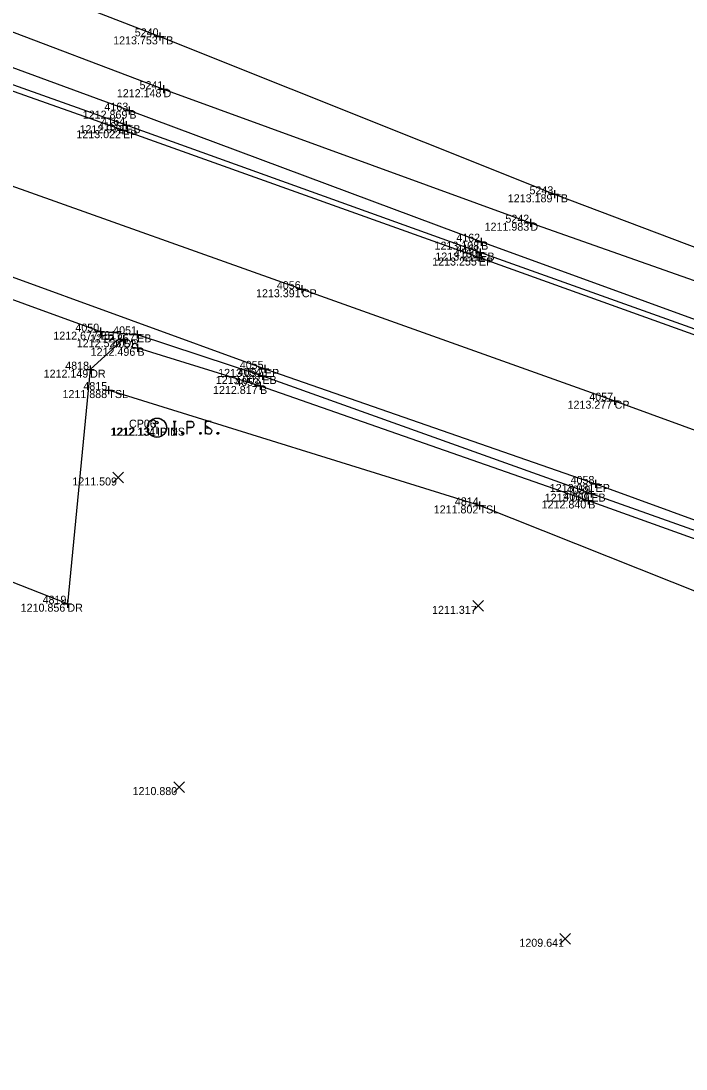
# Model space of a CAD drawing. Extents: x 2044996 to 2050343, y 455232 to 458054.
# Drawn here: x 2047969.1 to 2048052.2, y 456761.8 to 456892.7 of the extents above; entities that cross this region are included whole.
import ezdxf

# ---------------------------------------------------------------- set-up
doc = ezdxf.new("R2010")
doc.units = 0
for name, color, linetype in [('DR_X_Ditch', 7, 'Continuous'), ('DT_X_Contour_Minor', 7, 'Continuous'), ('DT_X_Contour_Text', 7, 'Continuous'), ('DT_X_Spot_Elev', 7, 'Continuous'), ('DT_X_Triangles', 7, 'Continuous'), ('DT_X_Void', 7, 'Continuous'), ('PV_X_COP', 7, 'Continuous'), ('PV_X_Driveway', 7, 'Continuous'), ('PV_X_EOP', 7, 'Continuous'), ('PV_X_Shoulder_Aggregate', 7, 'Continuous'), ('SV_P_Mon_Cells_Set', 7, 'Continuous'), ('SV_X_Break_Lines', 7, 'Continuous'), ('SV_X_Toe_of_Slope', 7, 'Continuous'), ('SV_X_Top_of_Bank', 7, 'Continuous'), ('XS_X_Ground_Line', 7, 'Continuous')]:
    doc.layers.add(name, color=color, linetype=linetype)

msp = doc.modelspace()

# ---------------------------------------------------------------- linework, layer by layer
at = {"layer": 'DR_X_Ditch'}
msp.add_lwpolyline([(2047780.51, 456960.13), (2047826.93, 456942.06), (2047870.38, 456926.94), (2047917.77, 456909.91), (2047942.94, 456900.89), (2047986.92, 456884.17), (2048032.77, 456867.49), (2048075.71, 456852.37), (2048118.48, 456836.63), (2048162.27, 456821), (2048204.38, 456806.34), (2048252.02, 456790.17), (2048298.22, 456772.41), (2048313.77, 456769.57), (2048332, 456765.35)], dxfattribs=at)
at = {"layer": 'DT_X_Spot_Elev'}
for p, q in [((2047980.57, 456834.99), (2047981.9, 456836.33)), ((2047980.57, 456836.33), (2047981.9, 456834.99)), ((2048025.59, 456818.95), (2048026.92, 456820.29)), ((2048025.59, 456820.29), (2048026.92, 456818.95)), ((2047988.22, 456796.31), (2047989.55, 456797.65)), ((2047988.22, 456797.65), (2047989.55, 456796.31)), ((2048036.45, 456777.36), (2048037.78, 456778.69)), ((2048036.45, 456778.69), (2048037.78, 456777.36))]:
    msp.add_line(p, q, dxfattribs=at)
at = {"layer": 'DT_X_Void'}
for p, q in [((2047986.44, 456891.27), (2047986.44, 456890.27)), ((2047985.94, 456890.77), (2047986.94, 456890.77)), ((2047986.44, 456890.77), (2047986.44, 456890.77)), ((2047986.92, 456884.67), (2047986.92, 456883.67)), ((2047986.42, 456884.17), (2047987.42, 456884.17)), ((2047986.92, 456884.17), (2047986.92, 456884.17)), ((2047982.64, 456881.99), (2047982.64, 456880.99)), ((2047982.14, 456881.49), (2047983.14, 456881.49)), ((2047982.64, 456881.49), (2047982.64, 456881.49)), ((2047981.35, 456879.05), (2047982.35, 456879.05)), ((2047981.75, 456879.67), (2047982.75, 456879.67)), ((2047981.85, 456879.55), (2047981.85, 456878.55)), ((2047981.85, 456879.05), (2047981.85, 456879.05)), ((2047982.25, 456880.17), (2047982.25, 456879.17)), ((2047982.25, 456879.67), (2047982.25, 456879.67)), ((2048035.77, 456871.54), (2048035.77, 456870.54)), ((2048035.27, 456871.04), (2048036.27, 456871.04)), ((2048035.77, 456871.04), (2048035.77, 456871.04)), ((2048032.27, 456867.49), (2048033.27, 456867.49)), ((2048032.77, 456867.99), (2048032.77, 456866.99)), ((2048032.77, 456867.49), (2048032.77, 456867.49)), ((2048026.12, 456865.12), (2048027.12, 456865.12)), ((2048026.62, 456865.62), (2048026.62, 456864.62)), ((2048026.62, 456865.12), (2048026.62, 456865.12)), ((2048026.01, 456863.76), (2048027.01, 456863.76)), ((2048026.34, 456863.64), (2048026.34, 456862.64)), ((2048026.51, 456864.26), (2048026.51, 456863.26)), ((2048026.51, 456863.76), (2048026.51, 456863.76)), ((2048025.84, 456863.14), (2048026.84, 456863.14)), ((2048026.34, 456863.14), (2048026.34, 456863.14)), ((2048004.2, 456859.68), (2048004.2, 456858.68)), ((2048003.7, 456859.18), (2048004.7, 456859.18)), ((2048004.2, 456859.18), (2048004.2, 456859.18)), ((2047979.02, 456854.38), (2047979.02, 456853.38)), ((2047978.52, 456853.88), (2047979.52, 456853.88)), ((2047979.02, 456853.88), (2047979.02, 456853.88)), ((2047981.41, 456852.94), (2047982.41, 456852.94)), ((2047981.91, 456853.44), (2047981.91, 456852.44)), ((2047981.91, 456852.94), (2047981.91, 456852.94)), ((2047983.12, 456853.54), (2047984.12, 456853.54)), ((2047983.62, 456854.04), (2047983.62, 456853.04)), ((2047983.62, 456853.54), (2047983.62, 456853.54)), ((2047983.15, 456851.86), (2047984.15, 456851.86)), ((2047983.65, 456852.36), (2047983.65, 456851.36)), ((2047983.65, 456851.86), (2047983.65, 456851.86)), ((2047977.25, 456849.13), (2047978.25, 456849.13)), ((2047977.75, 456849.63), (2047977.75, 456848.63)), ((2047977.75, 456849.13), (2047977.75, 456849.13)), ((2047999.08, 456849.23), (2048000.08, 456849.23)), ((2047999.58, 456849.73), (2047999.58, 456848.73)), ((2047999.58, 456849.23), (2047999.58, 456849.23)), ((2047998.77, 456848.34), (2047999.77, 456848.34)), ((2047999.27, 456848.84), (2047999.27, 456847.84)), ((2047999.27, 456848.34), (2047999.27, 456848.34)), ((2047979.52, 456846.58), (2047980.52, 456846.58)), ((2047980.02, 456847.08), (2047980.02, 456846.08)), ((2047980.02, 456846.58), (2047980.02, 456846.58)), ((2047998.48, 456847.09), (2047999.48, 456847.09)), ((2047998.98, 456847.59), (2047998.98, 456846.59)), ((2047998.98, 456847.09), (2047998.98, 456847.09)), ((2048042.8, 456845.25), (2048043.8, 456845.25)), ((2048043.3, 456845.75), (2048043.3, 456844.75)), ((2048043.3, 456845.25), (2048043.3, 456845.25)), ((2048040.42, 456834.85), (2048041.42, 456834.85)), ((2048040.92, 456835.35), (2048040.92, 456834.35)), ((2048040.92, 456834.85), (2048040.92, 456834.85)), ((2048039.89, 456833.65), (2048040.89, 456833.65)), ((2048040.01, 456833.29), (2048040.01, 456832.29)), ((2048040.39, 456834.15), (2048040.39, 456833.15)), ((2048040.39, 456833.65), (2048040.39, 456833.65)), ((2048025.92, 456832.17), (2048026.92, 456832.17)), ((2048026.42, 456832.67), (2048026.42, 456831.67)), ((2048026.42, 456832.17), (2048026.42, 456832.17)), ((2048039.51, 456832.79), (2048040.51, 456832.79)), ((2048040.01, 456832.79), (2048040.01, 456832.79)), ((2047974.9, 456820.39), (2047974.9, 456819.39)), ((2047974.4, 456819.89), (2047975.4, 456819.89)), ((2047974.9, 456819.89), (2047974.9, 456819.89))]:
    msp.add_line(p, q, dxfattribs=at)
at = {"layer": 'PV_X_COP'}
msp.add_lwpolyline([(2047721.58, 456961.45), (2047764.11, 456945.53), (2047805.42, 456930.56), (2047848.07, 456915.19), (2047886.38, 456901.23), (2047928.53, 456886.16), (2047967.24, 456872.35), (2048004.2, 456859.18), (2048043.3, 456845.25), (2048086.02, 456829.64), (2048125.99, 456815.39), (2048168.62, 456799.78), (2048207.67, 456785.38), (2048251.12, 456769.74), (2048292.61, 456754.36), (2048333.81, 456739.22), (2048373.81, 456724.48), (2048417.09, 456709.08), (2048458.61, 456693.82), (2048498.86, 456678.79), (2048537.43, 456664.8), (2048579.13, 456649.5), (2048615.78, 456636.27)], dxfattribs=at)
at = {"layer": 'PV_X_Driveway'}
msp.add_lwpolyline([(2047981.91, 456852.94), (2047977.75, 456849.13), (2047974.9, 456819.89), (2047955.02, 456827.66), (2047955.11, 456841.27), (2047950.85, 456859.83), (2047947.87, 456865.49)], dxfattribs=at)
at = {"layer": 'PV_X_EOP'}
for p, q in [((2047981.85, 456879.05), (2047937.77, 456894.62)), ((2048026.34, 456863.14), (2047981.85, 456879.05)), ((2047962.73, 456862.63), (2047999.58, 456849.23)), ((2048067.12, 456848.47), (2048026.34, 456863.14)), ((2047999.58, 456849.23), (2048040.92, 456834.85)), ((2048040.92, 456834.85), (2048080.91, 456820.25))]:
    msp.add_line(p, q, dxfattribs=at)
at = {"layer": 'PV_X_Shoulder_Aggregate'}
for points in [[(2048620.54, 456647.12), (2048583.12, 456660.67), (2048539.73, 456676.45), (2048498.23, 456691.52), (2048454.17, 456707.97), (2048410.24, 456724.1), (2048369.4, 456738.65), (2048329.21, 456753.43), (2048288.45, 456768.21), (2048244.06, 456784.69), (2048200.54, 456800.78), (2048154.81, 456817.47), (2048112.55, 456832.71), (2048067.31, 456849.18), (2048026.51, 456863.76), (2047982.25, 456879.67), (2047938.09, 456895.41), (2047894.6, 456910.89), (2047855.83, 456924.74), (2047813.34, 456939.9), (2047765.41, 456957.6), (2047718.77, 456974.89)], [(2047718.66, 456948.27), (2047759.49, 456933.93), (2047801.19, 456918.92), (2047842.96, 456903.9), (2047883.05, 456889.4), (2047924.02, 456875.18), (2047951.15, 456865.01), (2047953.56, 456863.19), (2047959.99, 456860.81), (2047979.02, 456853.88), (2047983.62, 456853.54), (2047999.27, 456848.34), (2048040.39, 456833.65), (2048080.57, 456819.36)]]:
    msp.add_lwpolyline(points, dxfattribs=at)
at = {"layer": 'SV_P_Mon_Cells_Set'}
for points in [[(2047988.13, 456842.68), (2047988.48, 456842.68)], [(2047988.31, 456841.08), (2047988.31, 456842.68)], [(2047989.87, 456841.08), (2047989.87, 456842.68), (2047990.4, 456842.68), (2047990.46, 456842.66), (2047990.53, 456842.64), (2047990.57, 456842.61), (2047990.6, 456842.59), (2047990.64, 456842.53), (2047990.68, 456842.46), (2047990.7, 456842.36), (2047990.7, 456842.21), (2047990.69, 456842.16), (2047990.67, 456842.09), (2047990.62, 456842), (2047990.58, 456841.96), (2047990.55, 456841.93), (2047990.49, 456841.91), (2047990.4, 456841.9), (2047989.87, 456841.9)], [(2047992.88, 456842.56), (2047992.86, 456842.59), (2047992.83, 456842.61), (2047992.73, 456842.65), (2047992.61, 456842.68), (2047992.52, 456842.68), (2047992.49, 456842.68), (2047992.34, 456842.64), (2047992.22, 456842.56), (2047992.14, 456842.46), (2047992.12, 456842.36), (2047992.12, 456842.29), (2047992.14, 456842.19), (2047992.23, 456842.1), (2047992.84, 456841.72), (2047992.89, 456841.67), (2047992.92, 456841.62), (2047992.94, 456841.54), (2047992.94, 456841.47), (2047992.93, 456841.39), (2047992.92, 456841.34), (2047992.89, 456841.28), (2047992.87, 456841.23), (2047992.85, 456841.19), (2047992.82, 456841.15), (2047992.78, 456841.13), (2047992.74, 456841.1), (2047992.71, 456841.09), (2047992.61, 456841.08), (2047992.45, 456841.08), (2047992.35, 456841.1), (2047992.21, 456841.19), (2047992.12, 456841.27)], [(2047988.13, 456841.08), (2047988.48, 456841.08)], [(2047989.27, 456841.29), (2047989.32, 456841.29), (2047989.35, 456841.27), (2047989.39, 456841.22), (2047989.39, 456841.15), (2047989.35, 456841.1), (2047989.32, 456841.08), (2047989.27, 456841.08), (2047989.23, 456841.1), (2047989.2, 456841.15), (2047989.2, 456841.22), (2047989.23, 456841.27), (2047989.27, 456841.29)], [(2047991.52, 456841.29), (2047991.57, 456841.29), (2047991.6, 456841.27), (2047991.64, 456841.22), (2047991.64, 456841.15), (2047991.6, 456841.1), (2047991.57, 456841.08), (2047991.52, 456841.08), (2047991.48, 456841.1), (2047991.45, 456841.15), (2047991.45, 456841.22), (2047991.48, 456841.27), (2047991.52, 456841.29)], [(2047993.7, 456841.29), (2047993.75, 456841.29), (2047993.79, 456841.27), (2047993.82, 456841.22), (2047993.82, 456841.15), (2047993.79, 456841.1), (2047993.75, 456841.08), (2047993.7, 456841.08), (2047993.66, 456841.1), (2047993.63, 456841.15), (2047993.63, 456841.22), (2047993.66, 456841.27), (2047993.7, 456841.29)]]:
    msp.add_lwpolyline(points, dxfattribs=at)
msp.add_circle((2047986.11, 456841.88), 1.2, dxfattribs=at)
at = {"layer": 'SV_X_Break_Lines'}
for points in [[(2048620.73, 456648.35), (2048583.39, 456661.98), (2048539.9, 456677.65), (2048498.37, 456692.73), (2048454.2, 456708.99), (2048410.48, 456724.96), (2048370.07, 456739.9), (2048329.65, 456754.5), (2048288.87, 456769.18), (2048244.36, 456785.65), (2048200.73, 456801.81), (2048154.72, 456818.61), (2048112.67, 456833.97), (2048067.63, 456850.21), (2048026.62, 456865.12), (2047982.64, 456881.49), (2047938.6, 456897.69), (2047895.04, 456913.55), (2047856.96, 456927.13), (2047813.61, 456942.44), (2047766.63, 456959.74), (2047718.99, 456976.33)], [(2047983.65, 456851.86), (2047998.98, 456847.09), (2048040.01, 456832.79), (2048080.02, 456818.41), (2048122.45, 456803.47), (2048163.47, 456788.33), (2048203.54, 456773.63), (2048245.32, 456758.55), (2048288.48, 456742.77), (2048331.35, 456727.2), (2048370.69, 456712.96), (2048412.95, 456697.59), (2048454.31, 456682.22), (2048493.85, 456667.9), (2048533.48, 456653.1), (2048574.57, 456638.27), (2048611.5, 456624.45)]]:
    msp.add_lwpolyline(points, dxfattribs=at)
at = {"layer": 'SV_X_Toe_of_Slope'}
msp.add_lwpolyline([(2048070.5, 456814.61), (2048026.42, 456832.17), (2047980.02, 456846.58)], dxfattribs=at)
at = {"layer": 'SV_X_Top_of_Bank'}
msp.add_lwpolyline([(2047763.11, 456969.57), (2047782.88, 456962.79), (2047830.39, 456947.65), (2047873.41, 456931.98), (2047921.78, 456915.49), (2047944.39, 456907.04), (2047986.44, 456890.77), (2048035.77, 456871.04), (2048076.02, 456855.86), (2048121.82, 456840.13), (2048161.94, 456823.83), (2048204.58, 456808.51), (2048251.96, 456791.72), (2048298.91, 456775.05), (2048316.55, 456773.31), (2048328.45, 456771.26), (2048326.74, 456784.97)], dxfattribs=at)
at = {"layer": 'XS_X_Ground_Line'}
msp.add_line((2047986.09, 456841.98), (2047986.09, 456841.1), dxfattribs=at)
for points in [[(2047988.12, 456842.67), (2047988.47, 456842.67)], [(2047988.3, 456841.07), (2047988.3, 456842.67)], [(2047989.86, 456841.07), (2047989.86, 456842.67), (2047990.39, 456842.67), (2047990.44, 456842.65), (2047990.52, 456842.63), (2047990.55, 456842.6), (2047990.59, 456842.58), (2047990.63, 456842.51), (2047990.67, 456842.45), (2047990.69, 456842.35), (2047990.69, 456842.2), (2047990.68, 456842.15), (2047990.65, 456842.07), (2047990.61, 456841.99), (2047990.57, 456841.95), (2047990.53, 456841.92), (2047990.48, 456841.9), (2047990.39, 456841.88), (2047989.86, 456841.88)], [(2047992.87, 456842.67), (2047992.11, 456842.67), (2047992.11, 456841.07)], [(2047988.12, 456841.07), (2047988.47, 456841.07)], [(2047989.25, 456841.28), (2047989.31, 456841.28), (2047989.34, 456841.25), (2047989.38, 456841.2), (2047989.38, 456841.14), (2047989.34, 456841.09), (2047989.31, 456841.07), (2047989.25, 456841.07), (2047989.22, 456841.09), (2047989.19, 456841.14), (2047989.19, 456841.2), (2047989.22, 456841.25), (2047989.25, 456841.28)], [(2047991.5, 456841.28), (2047991.56, 456841.28), (2047991.59, 456841.25), (2047991.62, 456841.2), (2047991.62, 456841.14), (2047991.59, 456841.09), (2047991.56, 456841.07), (2047991.5, 456841.07), (2047991.47, 456841.09), (2047991.44, 456841.14), (2047991.44, 456841.2), (2047991.47, 456841.25), (2047991.5, 456841.28)], [(2047992.11, 456841.88), (2047992.65, 456841.88)], [(2047993.65, 456841.28), (2047993.71, 456841.28), (2047993.74, 456841.25), (2047993.77, 456841.2), (2047993.77, 456841.14), (2047993.74, 456841.09), (2047993.71, 456841.07), (2047993.65, 456841.07), (2047993.62, 456841.09), (2047993.59, 456841.14), (2047993.59, 456841.2), (2047993.62, 456841.25), (2047993.65, 456841.28)]]:
    msp.add_lwpolyline(points, dxfattribs=at)
for centre, radius in [((2047986.09, 456841.87), 1.2), ((2047986.09, 456842.52), 0.16)]:
    msp.add_circle(centre, radius, dxfattribs=at)

# ---------------------------------------------------------------- texts
at = {"layer": 'DT_X_Contour_Minor'}
for s, p in [('1213.753', (2047980.62, 456889.77)), ('1212.148', (2047981.08, 456883.17)), ('1212.869', (2047976.82, 456880.49)), ('1213.022', (2047976.02, 456878.05)), ('1212.972', (2047976.42, 456878.67)), ('1213.189', (2048029.95, 456870.04)), ('1211.983', (2048027.05, 456866.49)), ('1213.108', (2048020.79, 456864.12)), ('1213.211', (2048020.89, 456862.76)), ('1213.255', (2048020.5, 456862.14)), ('1213.391', (2047998.48, 456858.18)), ('1212.677', (2047973.14, 456852.88)), ('1212.526', (2047976.07, 456851.94)), ('1212.857', (2047977.74, 456852.54)), ('1212.496', (2047977.81, 456850.86)), ('1212.149', (2047971.93, 456848.13)), ('1213.092', (2047993.75, 456848.23)), ('1213.003', (2047993.45, 456847.34)), ('1211.888', (2047974.29, 456845.58)), ('1212.817', (2047993.1, 456846.09)), ('1213.277', (2048037.42, 456844.25)), ('1212.134', (2047980.28, 456840.87)), ('1212.131', (2047980.4, 456840.88)), ('1211.509', (2047975.52, 456834.66)), ('1213.081', (2048035.2, 456833.85)), ('1213.009', (2048034.57, 456832.65)), ('1211.802', (2048020.69, 456831.17)), ('1212.840', (2048034.18, 456831.79)), ('1210.856', (2047969.06, 456818.89)), ('1211.317', (2048020.48, 456818.62)), ('1210.880', (2047983.05, 456795.98)), ('1209.641', (2048031.4, 456777.03))]:
    msp.add_text(s, height=1, dxfattribs=at).set_placement(p)
at = {"layer": 'DT_X_Contour_Text'}
for s, p in [('TB', (2047986.44, 456889.77)), ('D', (2047986.92, 456883.17)), ('B', (2047982.64, 456880.49)), ('EP', (2047981.85, 456878.05)), ('EB', (2047982.25, 456878.67)), ('TB', (2048035.77, 456870.04)), ('D', (2048032.77, 456866.49)), ('B', (2048026.62, 456864.12)), ('EB', (2048026.51, 456862.76)), ('EP', (2048026.34, 456862.14)), ('CP', (2048004.2, 456858.18)), ('EB', (2047979.02, 456852.88)), ('DR', (2047981.91, 456851.94)), ('EB', (2047983.62, 456852.54)), ('B', (2047983.65, 456850.86)), ('DR', (2047977.75, 456848.13)), ('EP', (2047999.58, 456848.23)), ('EB', (2047999.27, 456847.34)), ('TSL', (2047980.02, 456845.58)), ('B', (2047998.98, 456846.09)), ('CP', (2048043.3, 456844.25)), ('IPID', (2047986.09, 456840.87)), ('IPINS', (2047986.11, 456840.88)), ('EP', (2048040.92, 456833.85)), ('EB', (2048040.39, 456832.65)), ('TSL', (2048026.42, 456831.17)), ('B', (2048040.01, 456831.79)), ('DR', (2047974.9, 456818.89))]:
    msp.add_text(s, height=1, dxfattribs=at).set_placement(p)
at = {"layer": 'DT_X_Triangles'}
for s, p in [('5240', (2047983.32, 456890.77)), ('5241', (2047983.92, 456884.17)), ('4163', (2047979.53, 456881.49)), ('4164', (2047979.16, 456879.67)), ('4165', (2047978.72, 456879.05)), ('5243', (2048032.66, 456871.04)), ('5242', (2048029.65, 456867.49)), ('4162', (2048023.51, 456865.12)), ('4161', (2048023.51, 456863.76)), ('4160', (2048023.22, 456863.14)), ('4056', (2048001.08, 456859.18)), ('4050', (2047975.9, 456853.88)), ('4051', (2047980.62, 456853.54)), ('4817', (2047978.75, 456852.94)), ('4052', (2047980.53, 456851.86)), ('4055', (2047996.45, 456849.23)), ('4818', (2047974.63, 456849.13)), ('4054', (2047996.18, 456848.34)), ('4053', (2047995.88, 456847.09)), ('4815', (2047976.9, 456846.58)), ('4057', (2048040.14, 456845.25)), ('CP06', (2047982.6, 456841.88)), ('3', (2047985.31, 456841.87)), ('4058', (2048037.8, 456834.85)), ('4059', (2048037.29, 456833.65)), ('4060', (2048036.89, 456832.79)), ('4814', (2048023.33, 456832.17)), ('4819', (2047971.8, 456819.89))]:
    msp.add_text(s, height=1, dxfattribs=at).set_placement(p)

doc.saveas('drawing.dxf')
